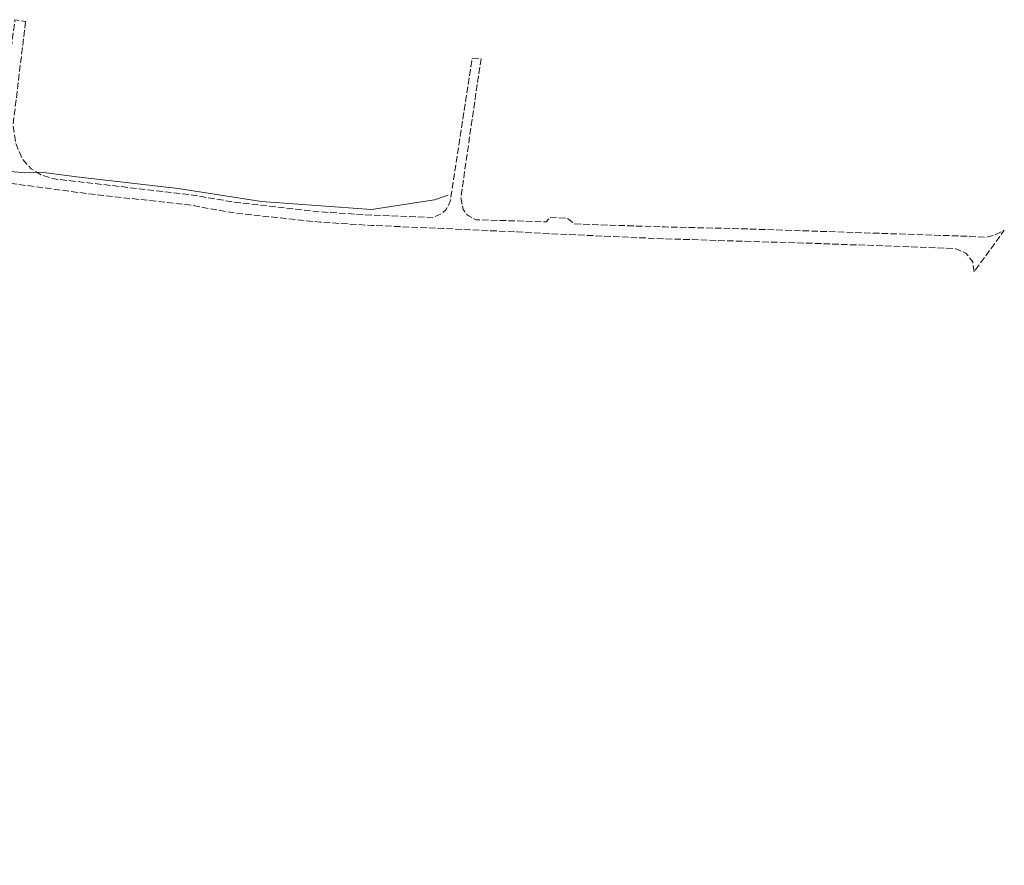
# Model space of a CAD drawing. Header units: inches. Extents: x 6497603 to 6502483, y 5925790 to 5934357.
# Tile 316 of 656: x 6502088 to 6502424, y 5926516 to 5926805. Entities that reach past the tile are written whole.
import ezdxf

# ---------------------------------------------------------------- set-up
doc = ezdxf.new("R2010")
doc.units = ezdxf.units.IN
doc.header["$MEASUREMENT"] = 0
doc.linetypes.add('2.25_0.75', pattern=[3, 2.25, -0.75])
doc.layers.add('jezdnia', color=7, linetype='Continuous')
doc.layers.add('przewód telekomunikacyjny podziemny', color=7, linetype='Continuous')

msp = doc.modelspace()

# ---------------------------------------------------------------- linework, layer by layer
at = {"layer": 'jezdnia', "color": 7, "linetype": '2.25_0.75', "lineweight": 18, "flags": 128}
msp.add_lwpolyline([(6502089.55, 5926804.61), (6502085.27, 5926769.34), (6502086.13, 5926763), (6502088.44, 5926757.67), (6502091.46, 5926754.28), (6502095.02, 5926752.15), (6502099.26, 5926750.83), (6502112.83, 5926749.3), (6502146, 5926745.42), (6502161.62, 5926742.78), (6502190.37, 5926739.58), (6502207.88, 5926738.47), (6502229.02, 5926737.7), (6502231.55, 5926738.88), (6502233.18, 5926740.31), (6502234.64, 5926742.98), (6502237.56, 5926762.08), (6502242.14, 5926792.06), (6502245.2, 5926791.87), (6502240.77, 5926761.56), (6502238.34, 5926744.51), (6502239.08, 5926740.44), (6502240.55, 5926738.42), (6502243.45, 5926736.87), (6502257.26, 5926736.49), (6502267.47, 5926736.13), (6502268.87, 5926737.78), (6502274.75, 5926737.33), (6502277.31, 5926735.46), (6502308.04, 5926734.42), (6502331.45, 5926733.9), (6502357.94, 5926733.04), (6502410.94, 5926731.28), (6502418.12, 5926730.93), (6502420.75, 5926731.69), (6502424.06, 5926733.29), (6502413.71, 5926719.1), (6502413.25, 5926722.53), (6502410.93, 5926725.52), (6502407.26, 5926727.06), (6502357.84, 5926728.87), (6502331.1, 5926729.66), (6502308.33, 5926730.37), (6502266.5, 5926732.22), (6502257.64, 5926732.72), (6502232.41, 5926733.91), (6502207.78, 5926734.96), (6502190.34, 5926736.04), (6502160.99, 5926739.18), (6502145.37, 5926741.98), (6502112.31, 5926745.59), (6502073.78, 5926750.74), (6502059.94, 5926753.04), (6502028.82, 5926757.9), (6502017.24, 5926759.3), (6501968.11, 5926764.91), (6501918.41, 5926770.61), (6501868.32, 5926776.3), (6501818.88, 5926781.84), (6501778.45, 5926785.88), (6501769.73, 5926786.34), (6501762.06, 5926785.6), (6501755.3, 5926782.75), (6501753.53, 5926781.27), (6501750.43, 5926776.22), (6501749.46, 5926771.33), (6501744.9, 5926732.99), (6501740.18, 5926683.39), (6501734.89, 5926633.38), (6501729.62, 5926584.11), (6501723.8, 5926534.13), (6501721.71, 5926516.4), (6501718.94, 5926516.9), (6501720.94, 5926534.53), (6501726.44, 5926584.47), (6501732.2, 5926633.26), (6501737.33, 5926683.82), (6501742.02, 5926733.47), (6501746.1, 5926770.58), (6501745.68, 5926773.33), (6501743.33, 5926775.92), (6501739.43, 5926777.47), (6501703.95, 5926781.75), (6501704.33, 5926785.18), (6501740.19, 5926779.95), (6501744.5, 5926780.19), (6501747.9, 5926781.82), (6501750.91, 5926783.66), (6501753.8, 5926786.11), (6501756.76, 5926787.61), (6501763.1, 5926789.38), (6501769.86, 5926789.25), (6501778.81, 5926788.7), (6501819.35, 5926784.94), (6501868.76, 5926779.4), (6501918.79, 5926773.64), (6501968.53, 5926768.14), (6502017.77, 5926762.7), (6502029.34, 5926760.95), (6502060.85, 5926755.92), (6502061.83, 5926756.46), (6502065.04, 5926757.16), (6502072.54, 5926761.24), (6502076.46, 5926765.27), (6502079.51, 5926770.02), (6502081.96, 5926776.12), (6502085.92, 5926805.22)], close=True, dxfattribs=at)
at = {"layer": 'przewód telekomunikacyjny podziemny', "color": 30, "linetype": 'Continuous', "lineweight": 18, "flags": 128}
msp.add_lwpolyline([(6502234.03, 5926745.31), (6502229.29, 5926743.74), (6502207.82, 5926740.44), (6502170.2, 5926743.13), (6502141.72, 5926747.55), (6502107.94, 5926751.49), (6502094.86, 5926753.14), (6502089.16, 5926752.87), (6502083.33, 5926753.48), (6502060.04, 5926757.02), (6502029.23, 5926761.64), (6502008.36, 5926764.85), (6501977.55, 5926768.52), (6501928.1, 5926774.43), (6501885.3, 5926780.59), (6501873.07, 5926782.05), (6501850.88, 5926784.14), (6501841.24, 5926785.09)], dxfattribs=at)

doc.saveas('drawing.dxf')
